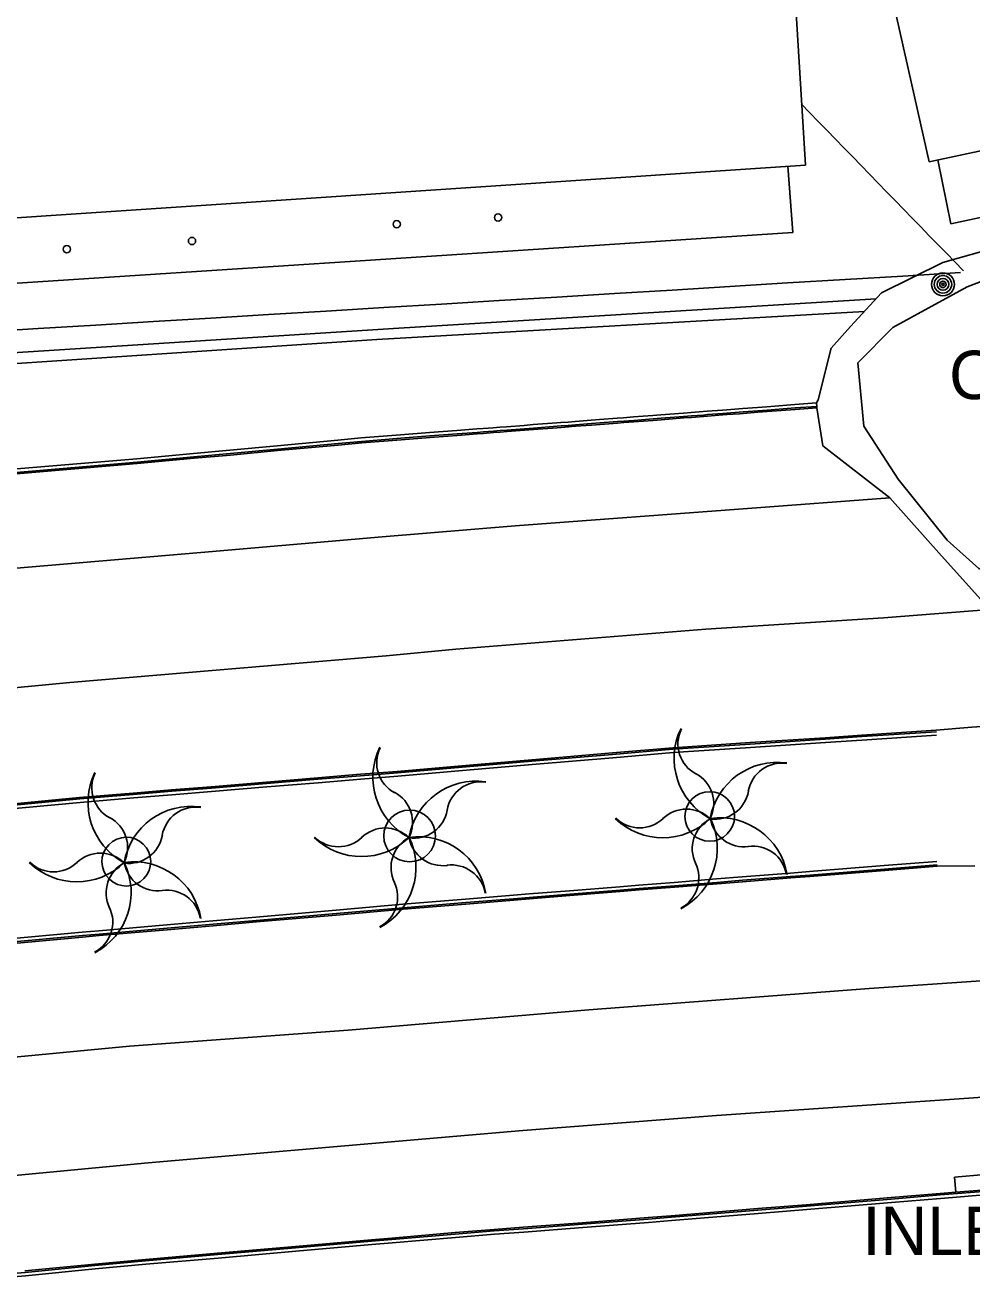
# Model space of a CAD drawing. Extents: x 368532 to 392481, y 10654822 to 10676899.
# Drawn here: x 388080.9 to 388178.7, y 10655644.8 to 10655774.3 of the extents above; entities that cross this region are included whole.
import ezdxf

# ---------------------------------------------------------------- set-up
doc = ezdxf.new("R2010")
doc.units = 0
for name, color, linetype in [('p_Catenary', 7, 'Continuous'), ('p_drainage inlet', 7, 'Continuous'), ('p_dtm obscured area', 7, 'Continuous'), ('p_dtm slab', 7, 'Continuous'), ('p_road - paved curb', 7, 'Continuous'), ('p_road paint stripe', 7, 'Continuous'), ('p_structure building', 7, 'Continuous'), ('p_structure fence', 7, 'Continuous'), ('p_structure unidentified', 7, 'Continuous'), ('p_structure wall', 7, 'Continuous'), ('p_utility general pole', 7, 'Continuous'), ('p_veg tree', 7, 'Continuous'), ('p_veg woods', 7, 'Continuous')]:
    doc.layers.add(name, color=color, linetype=linetype)

msp = doc.modelspace()

# ---------------------------------------------------------------- linework, layer by layer
at = {"layer": 'p_Catenary'}
for points in [[(388161.09, 10655766.16), (388161.98, 10655765.26), (388162.86, 10655764.35), (388163.74, 10655763.44), (388164.62, 10655762.53), (388165.5, 10655761.63), (388166.39, 10655760.72), (388167.27, 10655759.81), (388168.15, 10655758.9), (388169.03, 10655757.99), (388169.91, 10655757.09), (388170.8, 10655756.18), (388171.68, 10655755.27), (388172.56, 10655754.36), (388173.44, 10655753.46), (388174.32, 10655752.55), (388175.21, 10655751.64), (388176.09, 10655750.73), (388176.97, 10655749.83), (388177.85, 10655748.92)], [(388076.26, 10655742.59), (388082.22, 10655742.95), (388088.18, 10655743.31), (388094.14, 10655743.67), (388100.09, 10655744.04), (388106.05, 10655744.4), (388112.01, 10655744.76), (388117.97, 10655745.12), (388123.93, 10655745.48), (388129.88, 10655745.85), (388135.84, 10655746.21), (388141.8, 10655746.57), (388147.76, 10655746.93), (388153.71, 10655747.3), (388159.67, 10655747.66), (388165.63, 10655748.02), (388171.59, 10655748.38), (388177.55, 10655748.75)]]:
    msp.add_lwpolyline(points, dxfattribs=at)
at = {"layer": 'p_drainage inlet'}
for p, q in [((388180.07, 10655655.52), (388176.94, 10655655.25)), ((388176.94, 10655655.25), (388177.07, 10655653.69))]:
    msp.add_line(p, q, dxfattribs=at)
at = {"layer": 'p_dtm obscured area'}
msp.add_lwpolyline([(388180.6, 10655713.9), (388175.58, 10655719.45), (388170.24, 10655725.45), (388163.33, 10655730.84), (388162.7, 10655734.76), (388162.69, 10655734.91), (388162.66, 10655735.26), (388162.86, 10655735.59), (388164.19, 10655740.92), (388166.17, 10655743.16), (388169.4, 10655746.65), (388175.73, 10655749.79), (388192.42, 10655754.5)], dxfattribs=at)
at = {"layer": 'p_dtm slab'}
for p, q in [((388251.99, 10655769.95), (388176.55, 10655753.79)), ((388176.55, 10655753.79), (388175.2, 10655760.38)), ((388160.22, 10655752.88), (388159.71, 10655759.73)), ((388160.22, 10655752.88), (388114.98, 10655749.92)), ((388114.98, 10655749.92), (388004.01, 10655742.64))]:
    msp.add_line(p, q, dxfattribs=at)
at = {"layer": 'p_road - paved curb'}
for p, q in [((388152.95, 10655734.52), (388151.37, 10655734.4)), ((388153.39, 10655734.55), (388152.95, 10655734.52)), ((388154.66, 10655734.65), (388153.39, 10655734.55)), ((388155.05, 10655734.68), (388154.66, 10655734.65)), ((388156.58, 10655734.8), (388155.05, 10655734.68)), ((388157.53, 10655734.87), (388156.58, 10655734.8)), ((388157.56, 10655734.52), (388156.61, 10655734.45)), ((388160.44, 10655735.09), (388157.53, 10655734.87)), ((388160.47, 10655734.74), (388157.56, 10655734.52)), ((388160.48, 10655734.59), (388157.57, 10655734.37)), ((388162.66, 10655735.26), (388160.44, 10655735.09)), ((388162.69, 10655734.91), (388160.47, 10655734.74)), ((388162.7, 10655734.76), (388160.48, 10655734.59)), ((388135.83, 10655733.2), (388133.4, 10655733.02)), ((388136.24, 10655733.23), (388135.83, 10655733.2)), ((388136.99, 10655733.29), (388136.24, 10655733.23)), ((388137.74, 10655733.35), (388136.99, 10655733.29)), ((388139.39, 10655733.48), (388137.74, 10655733.35)), ((388140.26, 10655733.54), (388139.39, 10655733.48)), ((388140.29, 10655733.19), (388139.42, 10655733.13)), ((388142.06, 10655733.68), (388140.26, 10655733.54)), ((388142.09, 10655733.33), (388140.29, 10655733.19)), ((388142.72, 10655733.73), (388142.06, 10655733.68)), ((388142.75, 10655733.38), (388142.09, 10655733.33)), ((388142.76, 10655733.23), (388142.1, 10655733.18)), ((388143.75, 10655733.81), (388142.72, 10655733.73)), ((388143.78, 10655733.46), (388142.75, 10655733.38)), ((388143.79, 10655733.31), (388142.76, 10655733.23)), ((388145.75, 10655733.96), (388143.75, 10655733.81)), ((388145.78, 10655733.61), (388143.78, 10655733.46)), ((388145.79, 10655733.46), (388143.79, 10655733.31)), ((388146.59, 10655734.03), (388145.75, 10655733.96)), ((388146.62, 10655733.68), (388145.78, 10655733.61)), ((388146.63, 10655733.53), (388145.79, 10655733.46)), ((388148.91, 10655734.21), (388146.59, 10655734.03)), ((388148.94, 10655733.86), (388146.62, 10655733.68)), ((388148.95, 10655733.71), (388146.63, 10655733.53)), ((388149.72, 10655734.27), (388148.91, 10655734.21)), ((388149.75, 10655733.92), (388148.94, 10655733.86)), ((388149.76, 10655733.77), (388148.95, 10655733.71)), ((388150.96, 10655734.36), (388149.72, 10655734.27)), ((388150.99, 10655734.01), (388149.75, 10655733.92)), ((388151, 10655733.86), (388149.76, 10655733.77)), ((388151.37, 10655734.4), (388150.96, 10655734.36)), ((388151.4, 10655734.05), (388150.99, 10655734.01)), ((388151.41, 10655733.9), (388151, 10655733.86)), ((388152.98, 10655734.17), (388151.4, 10655734.05)), ((388152.99, 10655734.02), (388151.41, 10655733.9)), ((388153.42, 10655734.2), (388152.98, 10655734.17)), ((388153.43, 10655734.05), (388152.99, 10655734.02)), ((388154.69, 10655734.3), (388153.42, 10655734.2)), ((388154.7, 10655734.15), (388153.43, 10655734.05)), ((388155.08, 10655734.33), (388154.69, 10655734.3)), ((388155.09, 10655734.18), (388154.7, 10655734.15)), ((388156.61, 10655734.45), (388155.08, 10655734.33)), ((388156.62, 10655734.3), (388155.09, 10655734.18)), ((388157.57, 10655734.37), (388156.62, 10655734.3)), ((388119.69, 10655731.96), (388115.63, 10655731.64)), ((388122.69, 10655732.2), (388119.69, 10655731.96)), ((388125.51, 10655732.41), (388122.69, 10655732.2)), ((388125.54, 10655732.06), (388122.72, 10655731.85)), ((388125.55, 10655731.91), (388122.73, 10655731.7)), ((388127.56, 10655732.57), (388125.51, 10655732.41)), ((388127.59, 10655732.22), (388125.54, 10655732.06)), ((388127.6, 10655732.07), (388125.55, 10655731.91)), ((388128.23, 10655732.62), (388127.56, 10655732.57)), ((388128.26, 10655732.27), (388127.59, 10655732.22)), ((388128.27, 10655732.12), (388127.6, 10655732.07)), ((388129.25, 10655732.7), (388128.23, 10655732.62)), ((388129.28, 10655732.35), (388128.26, 10655732.27)), ((388129.29, 10655732.2), (388128.27, 10655732.12)), ((388129.94, 10655732.75), (388129.25, 10655732.7)), ((388129.97, 10655732.4), (388129.28, 10655732.35)), ((388129.98, 10655732.25), (388129.29, 10655732.2)), ((388130.65, 10655732.8), (388129.94, 10655732.75)), ((388130.68, 10655732.45), (388129.97, 10655732.4)), ((388130.69, 10655732.3), (388129.98, 10655732.25)), ((388132.45, 10655732.94), (388130.65, 10655732.8)), ((388132.48, 10655732.59), (388130.68, 10655732.45)), ((388132.49, 10655732.44), (388130.69, 10655732.3)), ((388133.4, 10655733.02), (388132.45, 10655732.94)), ((388133.43, 10655732.67), (388132.48, 10655732.59)), ((388133.44, 10655732.52), (388132.49, 10655732.44)), ((388135.86, 10655732.85), (388133.43, 10655732.67)), ((388135.87, 10655732.7), (388133.44, 10655732.52)), ((388136.27, 10655732.88), (388135.86, 10655732.85)), ((388136.28, 10655732.73), (388135.87, 10655732.7)), ((388137.02, 10655732.94), (388136.27, 10655732.88)), ((388137.03, 10655732.79), (388136.28, 10655732.73)), ((388137.77, 10655733), (388137.02, 10655732.94)), ((388137.78, 10655732.85), (388137.03, 10655732.79)), ((388139.42, 10655733.13), (388137.77, 10655733)), ((388139.43, 10655732.98), (388137.78, 10655732.85)), ((388140.3, 10655733.04), (388139.43, 10655732.98)), ((388142.1, 10655733.18), (388140.3, 10655733.04)), ((388106.93, 10655730.83), (388102.05, 10655730.38)), ((388113.19, 10655731.41), (388106.93, 10655730.83)), ((388113.23, 10655731.06), (388106.97, 10655730.48)), ((388113.24, 10655730.91), (388106.98, 10655730.33)), ((388115.63, 10655731.64), (388113.19, 10655731.41)), ((388115.66, 10655731.29), (388113.23, 10655731.06)), ((388115.67, 10655731.14), (388113.24, 10655730.91)), ((388119.72, 10655731.61), (388115.66, 10655731.29)), ((388119.73, 10655731.46), (388115.67, 10655731.14)), ((388122.72, 10655731.85), (388119.72, 10655731.61)), ((388122.73, 10655731.7), (388119.73, 10655731.46)), ((388092.42, 10655729.5), (388077.87, 10655728.26)), ((388098.29, 10655730.04), (388092.42, 10655729.5)), ((388098.33, 10655729.69), (388092.45, 10655729.15)), ((388098.34, 10655729.54), (388092.46, 10655729)), ((388102.05, 10655730.38), (388098.29, 10655730.04)), ((388102.09, 10655730.03), (388098.33, 10655729.69)), ((388102.1, 10655729.88), (388098.34, 10655729.54)), ((388106.97, 10655730.48), (388102.09, 10655730.03)), ((388106.98, 10655730.33), (388102.1, 10655729.88)), ((388092.45, 10655729.15), (388077.9, 10655727.91)), ((388092.46, 10655729), (388077.91, 10655727.76)), ((388163.56, 10655700.66), (388167.34, 10655700.92)), ((388167.34, 10655700.92), (388175.05, 10655701.43)), ((388167.35, 10655700.77), (388175.06, 10655701.28)), ((388167.37, 10655700.42), (388175.08, 10655700.93)), ((388178.73, 10655701.74), (388175.05, 10655701.43)), ((388178.73, 10655701.74), (388180.78, 10655701.88)), ((388141.59, 10655699.09), (388147.81, 10655699.63)), ((388147.81, 10655699.63), (388155.81, 10655700.16)), ((388147.82, 10655699.48), (388155.82, 10655700.01)), ((388147.85, 10655699.13), (388155.84, 10655699.66)), ((388155.81, 10655700.16), (388163.56, 10655700.66)), ((388155.82, 10655700.01), (388163.57, 10655700.51)), ((388155.84, 10655699.66), (388163.59, 10655700.16)), ((388163.57, 10655700.51), (388167.35, 10655700.77)), ((388163.59, 10655700.16), (388167.37, 10655700.42)), ((388126.03, 10655697.77), (388133.67, 10655698.41)), ((388126.04, 10655697.62), (388133.68, 10655698.26)), ((388133.67, 10655698.41), (388141.59, 10655699.09)), ((388133.68, 10655698.26), (388141.6, 10655698.94)), ((388133.71, 10655697.91), (388141.63, 10655698.59)), ((388141.6, 10655698.94), (388147.82, 10655699.48)), ((388141.63, 10655698.59), (388147.85, 10655699.13)), ((388115.53, 10655696.88), (388119.35, 10655697.18)), ((388115.54, 10655696.73), (388119.36, 10655697.03)), ((388119.35, 10655697.18), (388126.03, 10655697.77)), ((388119.36, 10655697.03), (388126.04, 10655697.62)), ((388119.39, 10655696.68), (388126.07, 10655697.27)), ((388126.07, 10655697.27), (388133.71, 10655697.91)), ((388100.12, 10655695.59), (388105.82, 10655696.07)), ((388100.13, 10655695.44), (388105.83, 10655695.92)), ((388105.82, 10655696.07), (388111.12, 10655696.51)), ((388105.83, 10655695.92), (388111.13, 10655696.36)), ((388105.86, 10655695.57), (388111.16, 10655696.01)), ((388111.12, 10655696.51), (388115.53, 10655696.88)), ((388111.13, 10655696.36), (388115.54, 10655696.73)), ((388111.16, 10655696.01), (388115.57, 10655696.38)), ((388115.57, 10655696.38), (388119.39, 10655696.68)), ((388077.06, 10655693.58), (388086.52, 10655694.48)), ((388086.52, 10655694.48), (388092.04, 10655694.94)), ((388086.53, 10655694.33), (388092.05, 10655694.79)), ((388086.56, 10655693.98), (388092.08, 10655694.44)), ((388092.04, 10655694.94), (388096.02, 10655695.27)), ((388092.05, 10655694.79), (388096.03, 10655695.12)), ((388092.08, 10655694.44), (388096.06, 10655694.77)), ((388096.02, 10655695.27), (388100.12, 10655695.59)), ((388096.03, 10655695.12), (388100.13, 10655695.44)), ((388096.06, 10655694.77), (388100.16, 10655695.09)), ((388100.16, 10655695.09), (388105.86, 10655695.57)), ((388077.07, 10655693.43), (388086.53, 10655694.33)), ((388077.11, 10655693.08), (388086.56, 10655693.98)), ((388175.11, 10655687.88), (388169.68, 10655687.44)), ((388159.97, 10655686.67), (388154.98, 10655686.27)), ((388161.95, 10655686.82), (388159.97, 10655686.67)), ((388169.68, 10655687.44), (388161.95, 10655686.82)), ((388169.71, 10655687.09), (388161.98, 10655686.47)), ((388169.72, 10655686.94), (388161.99, 10655686.32)), ((388175.14, 10655687.53), (388169.71, 10655687.09)), ((388175.15, 10655687.38), (388169.72, 10655686.94)), ((388179.02, 10655687.42), (388175.15, 10655687.38)), ((388144.31, 10655685.42), (388142.34, 10655685.26)), ((388147.95, 10655685.71), (388144.31, 10655685.42)), ((388147.98, 10655685.36), (388144.34, 10655685.07)), ((388152.35, 10655686.06), (388147.95, 10655685.71)), ((388152.38, 10655685.71), (388147.98, 10655685.36)), ((388152.39, 10655685.56), (388147.99, 10655685.21)), ((388154.98, 10655686.27), (388152.35, 10655686.06)), ((388155.01, 10655685.92), (388152.38, 10655685.71)), ((388155.02, 10655685.77), (388152.39, 10655685.56)), ((388160, 10655686.32), (388155.01, 10655685.92)), ((388160.01, 10655686.17), (388155.02, 10655685.77)), ((388161.98, 10655686.47), (388160, 10655686.32)), ((388161.99, 10655686.32), (388160.01, 10655686.17)), ((388131.34, 10655684.37), (388126.4, 10655683.97)), ((388131.37, 10655684.02), (388126.43, 10655683.62)), ((388132.96, 10655684.51), (388131.34, 10655684.37)), ((388132.99, 10655684.16), (388131.37, 10655684.02)), ((388133, 10655684.01), (388131.38, 10655683.87)), ((388137.15, 10655684.85), (388132.96, 10655684.51)), ((388137.18, 10655684.5), (388132.99, 10655684.16)), ((388137.19, 10655684.35), (388133, 10655684.01)), ((388142.34, 10655685.26), (388137.15, 10655684.85)), ((388142.37, 10655684.91), (388137.18, 10655684.5)), ((388142.38, 10655684.76), (388137.19, 10655684.35)), ((388144.34, 10655685.07), (388142.37, 10655684.91)), ((388144.35, 10655684.92), (388142.38, 10655684.76)), ((388147.99, 10655685.21), (388144.35, 10655684.92)), ((388113.4, 10655682.86), (388105.14, 10655682.15)), ((388119.93, 10655683.44), (388113.4, 10655682.86)), ((388119.96, 10655683.09), (388113.43, 10655682.51)), ((388119.97, 10655682.94), (388113.44, 10655682.36)), ((388126.4, 10655683.97), (388119.93, 10655683.44)), ((388126.43, 10655683.62), (388119.96, 10655683.09)), ((388126.44, 10655683.47), (388119.97, 10655682.94)), ((388131.38, 10655683.87), (388126.44, 10655683.47)), ((388100.28, 10655681.73), (388095.53, 10655681.31)), ((388105.14, 10655682.15), (388100.28, 10655681.73)), ((388105.17, 10655681.8), (388100.31, 10655681.38)), ((388105.18, 10655681.65), (388100.32, 10655681.23)), ((388113.43, 10655682.51), (388105.17, 10655681.8)), ((388113.44, 10655682.36), (388105.18, 10655681.65)), ((388086.79, 10655680.55), (388078.54, 10655679.8)), ((388086.82, 10655680.2), (388078.58, 10655679.45)), ((388088.51, 10655680.7), (388086.79, 10655680.55)), ((388088.54, 10655680.35), (388086.82, 10655680.2)), ((388088.55, 10655680.2), (388086.83, 10655680.05)), ((388095.53, 10655681.31), (388088.51, 10655680.7)), ((388095.56, 10655680.96), (388088.54, 10655680.35)), ((388095.57, 10655680.81), (388088.55, 10655680.2)), ((388100.31, 10655681.38), (388095.56, 10655680.96)), ((388100.32, 10655681.23), (388095.57, 10655680.81)), ((388086.83, 10655680.05), (388078.59, 10655679.3)), ((388161.62, 10655652.39), (388170.39, 10655653.13)), ((388161.63, 10655652.24), (388170.4, 10655652.98)), ((388170.39, 10655653.13), (388175.44, 10655653.55)), ((388170.4, 10655652.98), (388175.45, 10655653.4)), ((388170.43, 10655652.63), (388175.48, 10655653.05)), ((388175.44, 10655653.55), (388177.07, 10655653.69)), ((388175.45, 10655653.4), (388180.8, 10655653.83)), ((388175.48, 10655653.05), (388180.82, 10655653.48)), ((388177.07, 10655653.69), (388180.2, 10655653.94)), ((388147.66, 10655651.25), (388156.6, 10655651.99)), ((388147.67, 10655651.1), (388156.61, 10655651.84)), ((388156.6, 10655651.99), (388161.62, 10655652.39)), ((388156.61, 10655651.84), (388161.63, 10655652.24)), ((388156.64, 10655651.49), (388161.66, 10655651.89)), ((388161.66, 10655651.89), (388170.43, 10655652.63)), ((388132.37, 10655650.06), (388138.47, 10655650.53)), ((388132.38, 10655649.91), (388138.48, 10655650.38)), ((388138.47, 10655650.53), (388145.28, 10655651.06)), ((388138.48, 10655650.38), (388145.29, 10655650.91)), ((388138.51, 10655650.03), (388145.32, 10655650.56)), ((388145.28, 10655651.06), (388147.66, 10655651.25)), ((388145.29, 10655650.91), (388147.67, 10655651.1)), ((388145.32, 10655650.56), (388147.7, 10655650.75)), ((388147.7, 10655650.75), (388156.64, 10655651.49)), ((388118.77, 10655648.94), (388125.33, 10655649.51)), ((388118.78, 10655648.79), (388125.34, 10655649.36)), ((388118.81, 10655648.44), (388125.37, 10655649.01)), ((388125.33, 10655649.51), (388129.35, 10655649.84)), ((388125.34, 10655649.36), (388129.36, 10655649.69)), ((388125.37, 10655649.01), (388129.39, 10655649.34)), ((388129.35, 10655649.84), (388132.37, 10655650.06)), ((388129.36, 10655649.69), (388132.38, 10655649.91)), ((388129.39, 10655649.34), (388132.41, 10655649.56)), ((388132.41, 10655649.56), (388138.51, 10655650.03)), ((388100.78, 10655647.38), (388108.83, 10655648.08)), ((388100.79, 10655647.23), (388108.84, 10655647.93)), ((388108.83, 10655648.08), (388116.67, 10655648.77)), ((388108.84, 10655647.93), (388116.68, 10655648.62)), ((388108.87, 10655647.58), (388116.71, 10655648.27)), ((388116.67, 10655648.77), (388118.77, 10655648.94)), ((388116.68, 10655648.62), (388118.78, 10655648.79)), ((388116.71, 10655648.27), (388118.81, 10655648.44)), ((388088.08, 10655646.25), (388093.31, 10655646.73)), ((388088.09, 10655646.1), (388093.32, 10655646.58)), ((388093.31, 10655646.73), (388100.78, 10655647.38)), ((388093.32, 10655646.58), (388100.79, 10655647.23)), ((388093.35, 10655646.23), (388100.82, 10655646.88)), ((388100.82, 10655646.88), (388108.87, 10655647.58)), ((388078.4, 10655645.17), (388080.88, 10655645.4)), ((388080.87, 10655645.55), (388088.08, 10655646.25)), ((388080.88, 10655645.4), (388088.09, 10655646.1)), ((388080.92, 10655645.05), (388088.13, 10655645.75)), ((388088.13, 10655645.75), (388093.35, 10655646.23)), ((388078.44, 10655644.82), (388080.92, 10655645.05))]:
    msp.add_line(p, q, dxfattribs=at)
at = {"layer": 'p_road paint stripe'}
for p, q in [((388170.24, 10655725.45), (388155.53, 10655724.35)), ((388155.53, 10655724.35), (388131.53, 10655722.57)), ((388131.53, 10655722.57), (388117.8, 10655721.42)), ((388117.8, 10655721.42), (388099.04, 10655719.8)), ((388099.04, 10655719.8), (388060.46, 10655716.54)), ((388180.6, 10655713.9), (388169.59, 10655713.06)), ((388169.59, 10655713.06), (388151.23, 10655711.87)), ((388151.23, 10655711.87), (388125.38, 10655709.8)), ((388118.18, 10655709.13), (388085.5, 10655706.36)), ((388125.38, 10655709.8), (388118.18, 10655709.13)), ((388085.5, 10655706.36), (388049.45, 10655702.97)), ((388192.5, 10655676.43), (388168.13, 10655674.74)), ((388168.13, 10655674.74), (388139.15, 10655672.54)), ((388139.15, 10655672.54), (388114.26, 10655670.43)), ((388114.26, 10655670.43), (388091.68, 10655668.79)), ((388091.68, 10655668.79), (388060.49, 10655665.76)), ((388204.56, 10655665.29), (388178.4, 10655663.42)), ((388178.4, 10655663.42), (388152.35, 10655661.62)), ((388152.35, 10655661.62), (388132.32, 10655660.05)), ((388132.32, 10655660.05), (388122.28, 10655659.21)), ((388122.28, 10655659.21), (388093.6, 10655656.73)), ((388093.6, 10655656.73), (388046.71, 10655652.26))]:
    msp.add_line(p, q, dxfattribs=at)
at = {"layer": 'p_structure building'}
for points in [[(388278.55, 10655782.49), (388174.33, 10655760.19), (388167, 10655792.68), (388186.32, 10655796.98), (388186.94, 10655794.98), (388204.6, 10655798.68), (388203.7, 10655802.67), (388219.31, 10655805.96), (388221.5, 10655797.05), (388228.34, 10655798.52), (388226.46, 10655807.58), (388242.3, 10655811), (388242.74, 10655808.87), (388260.21, 10655812.62), (388260.59, 10655810.95), (388270.61, 10655813.05)], [(388161.53, 10655759.85), (388003.02, 10655749.26), (388001.25, 10655777.29), (388002.28, 10655777.47), (388002.1, 10655780.72), (388012.7, 10655781.71), (388012.66, 10655783.44), (388049.37, 10655785.8), (388049.39, 10655784), (388067.19, 10655785.22), (388066.88, 10655789.03), (388098.05, 10655791.25), (388098.38, 10655786.99), (388113.97, 10655788.18), (388113.61, 10655792.05), (388129.33, 10655793.03), (388129.49, 10655789.01), (388139.17, 10655789.58), (388139.17, 10655791.61), (388159.51, 10655792.99)]]:
    msp.add_lwpolyline(points, close=True, dxfattribs=at)
at = {"layer": 'p_structure fence'}
for p in [(388167.62, 10655744.72), (387996.36, 10655733.75)]:
    msp.add_line(p, (388117.23, 10655741.81), dxfattribs=at)
at = {"layer": 'p_structure unidentified'}
for centre, radius in [((388119.29, 10655753.74), 0.375), ((388129.76, 10655754.43), 0.375), ((388085.19, 10655751.15), 0.375), ((388098.13, 10655752), 0.375), ((388151.64, 10655692.52), 2.56), ((388120.62, 10655690.51), 2.67)]:
    msp.add_circle(centre, radius, dxfattribs=at)
msp.add_ellipse((388091.34, 10655687.85), major_axis=(-1.43, 2.08), ratio=0.999997, dxfattribs=at)
at = {"layer": 'p_structure wall'}
for p, q in [((388119.49, 10655742.98), (388168.83, 10655746.03)), ((387996.68, 10655735.2), (388119.49, 10655742.98))]:
    msp.add_line(p, q, dxfattribs=at)
at = {"layer": 'p_utility general pole'}
for radius in [1.19, 0.901, 0.608, 0.337, 0.12]:
    msp.add_circle((388175.74, 10655747.52), radius, dxfattribs=at)
at = {"layer": 'p_veg tree'}
for centre, radius, start, end in [((388155.01, 10655698.52), 7.06, 153.934, 241.934), ((388151.87, 10655700.02), 3.52, 153.934, 241.934), ((388123.88, 10655696.57), 7.06, 153.934, 241.934), ((388120.74, 10655698.07), 3.52, 153.934, 241.934), ((388094.44, 10655693.97), 7.06, 153.934, 241.934), ((388091.3, 10655695.47), 3.52, 153.934, 241.934), ((388148.53, 10655693.86), 3.52, 334, 62), ((388158.63, 10655691.06), 7.06, 81.934, 169.934), ((388159.09, 10655694.52), 3.52, 81.934, 169.934), ((388127.5, 10655689.11), 7.06, 81.934, 169.934), ((388127.96, 10655692.57), 3.52, 81.934, 169.934), ((388117.4, 10655691.91), 3.52, 334, 62), ((388152.17, 10655695.74), 3.52, 261.934, 349.934), ((388098.06, 10655686.51), 7.06, 81.934, 169.934), ((388098.52, 10655689.97), 3.52, 81.934, 169.934), ((388121.04, 10655693.79), 3.52, 261.934, 349.934), ((388149.23, 10655689.76), 3.52, 45.9339, 133.9339), ((388087.96, 10655689.31), 3.52, 334, 62), ((388146.79, 10655697.38), 7.06, 225.934, 313.934), ((388144.39, 10655694.86), 3.52, 225.934, 313.934), ((388145.35, 10655689.22), 7.06, 297.9339, 25.9339), ((388153.35, 10655689.18), 3.52, 117.934, 205.934), ((388152.67, 10655685.32), 7.06, 9.934, 97.934), ((388155.17, 10655692.9), 3.52, 189.934, 277.934), ((388091.6, 10655691.19), 3.52, 261.934, 349.934), ((388118.1, 10655687.81), 3.52, 45.9339, 133.9339), ((388115.66, 10655695.43), 7.06, 225.934, 313.934), ((388113.26, 10655692.91), 3.52, 225.934, 313.934), ((388114.22, 10655687.27), 7.06, 297.9339, 25.9339), ((388122.22, 10655687.23), 3.52, 117.934, 205.934), ((388121.54, 10655683.37), 7.06, 9.934, 97.934), ((388124.04, 10655690.95), 3.52, 189.934, 277.934), ((388156.09, 10655685.94), 3.52, 9.934, 97.934), ((388088.66, 10655685.21), 3.52, 45.9339, 133.9339), ((388086.22, 10655692.83), 7.06, 225.934, 313.934), ((388083.82, 10655690.31), 3.52, 225.934, 313.934), ((388084.78, 10655684.67), 7.06, 297.9339, 25.9339), ((388092.78, 10655684.63), 3.52, 117.934, 205.934), ((388092.1, 10655680.77), 7.06, 9.934, 97.934), ((388094.6, 10655688.35), 3.52, 189.934, 277.934), ((388124.96, 10655683.99), 3.52, 9.934, 97.934), ((388146.99, 10655686.16), 3.52, 297.934, 25.934), ((388115.86, 10655684.21), 3.52, 297.934, 25.934), ((388095.52, 10655681.39), 3.52, 9.934, 97.934), ((388086.42, 10655681.61), 3.52, 297.934, 25.934)]:
    msp.add_arc(centre, radius, start, end, dxfattribs=at)
at = {"layer": 'p_veg woods'}
msp.add_lwpolyline([(388193.27, 10655715.21), (388188.29, 10655716.61), (388182.68, 10655717.22), (388179.46, 10655718.15), (388176.17, 10655721.08), (388171.1, 10655727.4), (388167.55, 10655732.85), (388166.93, 10655739.4), (388170.56, 10655743.07), (388178.23, 10655747.26), (388197.14, 10655754.48), (388209.3, 10655757.2), (388217.19, 10655758.25), (388220.02, 10655754.65), (388221.27, 10655749.33), (388221.02, 10655745.03), (388221.59, 10655739.26), (388218.75, 10655733.28), (388212.77, 10655729.56), (388212.59, 10655727.44)], dxfattribs=at)

# ---------------------------------------------------------------- texts
at = {"layer": 'p_drainage inlet'}
msp.add_text(' INLET', height=5, dxfattribs=at).set_placement((388165.57, 10655647.18))
at = {"layer": 'p_dtm obscured area'}
msp.add_text(' OBSCURED', height=5, dxfattribs=at).set_placement((388174.54, 10655735.66))

doc.saveas('drawing.dxf')
